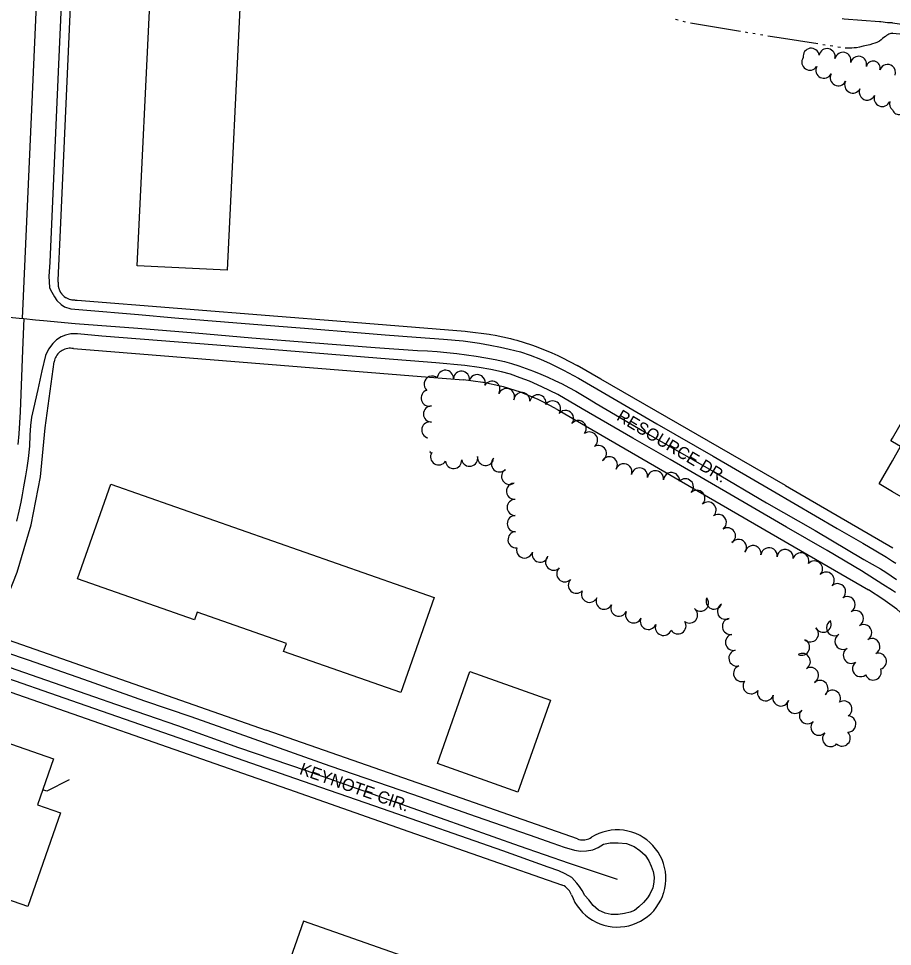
# Model space of a CAD drawing. Extents: x -25029 to 2274964, y -81170 to 687028.
# Drawn here: x -10828 to -9748, y -67406 to -66260 of the extents above; entities that cross this region are included whole.
import ezdxf

# ---------------------------------------------------------------- set-up
doc = ezdxf.new("R2010")
doc.units = 0
for name, color, linetype in [('81911BEA - RW_X_Fee_RW', 7, 'Continuous'), ('AP_X_Lights', 7, 'Continuous'), ('BD_X_Canopy', 7, 'Continuous'), ('BLDG', 7, 'Continuous'), ('GE_X_CL_2000', 7, 'Continuous'), ('PV_X_EOP', 7, 'Continuous'), ('ROAD', 7, 'Continuous'), ('ROAD-NAME', 7, 'Continuous'), ('TREES', 7, 'Continuous'), ('WALL', 7, 'Continuous'), ('WATER', 7, 'Continuous')]:
    doc.layers.add(name, color=color, linetype=linetype)

msp = doc.modelspace()

# ---------------------------------------------------------------- linework, layer by layer
at = {"layer": '81911BEA - RW_X_Fee_RW'}
for p, q in [((-10759.8, -66667.9), (-10320.1, -66703.1)), ((-10156, -66679.1), (-10137.6, -66688.8)), ((-10794.8, -66765.5), (-10783.6, -66684.1)), ((-10108.6, -66705.6), (-10137.6, -66688.8)), ((-10320.1, -66703.1), (-10278.1, -66706.5)), ((-9880.4, -66837.1), (-10108.6, -66705.6)), ((-9880.4, -66837.1), (-9747.9, -66913.8)), ((-10840.3, -67027.5), (-10521.7, -67138.9)), ((-10876.5, -67078.4), (-10542.9, -67195.1))]:
    msp.add_line(p, q, dxfattribs=at)
for points in [[(-10778.7, -66586), (-10778.6, -66583.3), (-10775.9, -66521.7), (-10761.1, -66190.2), (-10756.5, -66088.3)], [(-10778.7, -66586), (-10778.8, -66587.6), (-10778.8, -66588.9), (-10778.7, -66589.4), (-10778.7, -66589.8), (-10778.6, -66590.2), (-10778.6, -66590.7), (-10778.4, -66591.8), (-10778.2, -66592.4), (-10778.1, -66592.9), (-10778, -66593.4), (-10777.6, -66594.6), (-10777.4, -66595.1), (-10777.1, -66595.7), (-10776.4, -66597.1), (-10776.4, -66597.2), (-10775.3, -66599), (-10774.3, -66600.3), (-10774, -66600.7), (-10772.6, -66602.2), (-10771.9, -66602.8), (-10771.2, -66603.4), (-10769.6, -66604.6), (-10769.2, -66604.8), (-10768.4, -66605.3), (-10766.8, -66606.1), (-10765, -66606.7), (-10763.3, -66607.2), (-10762.9, -66607.3), (-10761.7, -66607.5), (-10760.8, -66607.6), (-10760, -66607.7), (-10758.3, -66607.8)], [(-10758.3, -66607.8), (-10757.5, -66607.9), (-10756.7, -66607.9), (-10755.9, -66608), (-10755, -66608.1), (-10507.4, -66627.8), (-10434.5, -66633.7), (-10276, -66646.4), (-10273.3, -66646.7)], [(-10273.3, -66646.7), (-10246.5, -66650), (-10244.4, -66650.3), (-10239.1, -66651.2), (-10220, -66655.5), (-10216, -66656.5), (-10212.4, -66657.5), (-10194.1, -66663.2), (-10188.2, -66665.3), (-10169, -66673), (-10161.5, -66676.4), (-10156, -66679.1)], [(-10759.8, -66667.9), (-10761.6, -66667.6), (-10763.3, -66667.5), (-10765.1, -66667.5), (-10766.9, -66667.7), (-10768.6, -66668), (-10770.4, -66668.5), (-10772, -66669.2), (-10773.6, -66670), (-10775.1, -66670.9), (-10776.6, -66672), (-10777.9, -66673.2), (-10779.1, -66674.5), (-10780.2, -66675.9), (-10781.2, -66677.4), (-10782, -66679), (-10782.7, -66680.6), (-10783.2, -66682.3), (-10783.6, -66684.1)], [(-10164.3, -66742), (-10181.7, -66732.7), (-10185.7, -66730.9), (-10204.8, -66722.9), (-10207.9, -66721.7), (-10228.7, -66715.2), (-10230.8, -66714.6), (-10253.2, -66709.7), (-10254.3, -66709.5), (-10278.1, -66706.5)], [(-10164.3, -66742), (-10160.7, -66744), (-9988.1, -66844), (-9869.6, -66912.7), (-9778, -66965.7)], [(-10851.8, -67000.3), (-10829.1, -66943.9), (-10812, -66885.6), (-10800.5, -66826), (-10794.8, -66765.5)], [(-9698.8, -67035.3), (-9712.4, -67019), (-9727.2, -67003.8), (-9743.1, -66989.8), (-9760.1, -66977.1), (-9778, -66965.7)], [(-10137.2, -67273.4), (-10323.2, -67208.4), (-10326, -67207.4), (-10521.7, -67138.9)], [(-10542.9, -67195.1), (-10494.1, -67212.1), (-10345.7, -67264), (-10157, -67330)], [(-10144.7, -67342.3), (-10142.8, -67347.1), (-10140.4, -67351.7), (-10137.7, -67356.1), (-10134.6, -67360.3), (-10131.1, -67364.1), (-10127.3, -67367.7), (-10123.2, -67370.9), (-10118.9, -67373.7), (-10114.3, -67376.2), (-10109.6, -67378.3), (-10104.7, -67379.9), (-10099.6, -67381.1), (-10094.5, -67381.9), (-10089.3, -67382.2), (-10084.1, -67382.1), (-10078.9, -67381.5), (-10073.9, -67380.5), (-10068.9, -67379), (-10064, -67377.1), (-10059.4, -67374.8), (-10054.9, -67372.2), (-10050.7, -67369.1), (-10046.8, -67365.7), (-10043.2, -67362), (-10040, -67357.9), (-10037.1, -67353.6), (-10034.5, -67349.1), (-10032.4, -67344.4), (-10031, -67340.2), (-10030.7, -67339.5), (-10029.4, -67334.4), (-10028.6, -67329.3), (-10028.2, -67324.1), (-10028.3, -67318.9), (-10028.8, -67313.8), (-10029.7, -67308.7), (-10031.1, -67303.7), (-10032.9, -67298.8), (-10035.2, -67294.1), (-10037.8, -67289.6), (-10040.8, -67285.4), (-10044.1, -67281.5), (-10047.8, -67277.8), (-10051.8, -67274.5), (-10056.1, -67271.5), (-10059.9, -67269.3), (-10060.6, -67268.9), (-10065.3, -67266.7), (-10070.2, -67265), (-10075.2, -67263.6), (-10080.3, -67262.7), (-10085.5, -67262.3), (-10090.7, -67262.3), (-10095.8, -67262.7), (-10100.9, -67263.6), (-10106, -67264.9), (-10110.8, -67266.7), (-10115.6, -67268.8), (-10120, -67271.4)], [(-10137.2, -67273.4), (-10135.5, -67273.9), (-10133.7, -67274.3), (-10132, -67274.5), (-10130.2, -67274.5), (-10128.4, -67274.4), (-10126.6, -67274.1), (-10124.9, -67273.7), (-10123.2, -67273.1), (-10121.6, -67272.4), (-10120, -67271.4)], [(-10144.7, -67342.3), (-10145.4, -67340.6), (-10146.2, -67339), (-10147.2, -67337.5), (-10148.3, -67336.1), (-10149.5, -67334.8), (-10150.8, -67333.6), (-10152.2, -67332.5), (-10153.8, -67331.5), (-10155.4, -67330.7), (-10157, -67330)]]:
    msp.add_lwpolyline(points, dxfattribs=at)
at = {"layer": 'AP_X_Lights'}
msp.add_line((-10821.1, -66630.8), (-10806.5, -66632.3), dxfattribs=at)
at = {"layer": 'BD_X_Canopy'}
msp.add_line((-10794.3, -65991.7), (-10823.2, -66630.8), dxfattribs=at)
at = {"layer": 'BLDG'}
for points in [[(-10553.2, -66221.4), (-10569.9, -66570.9), (-10681.1, -66565.6), (-10664.3, -66216)], [(-10355.6, -67092.6), (-10500.2, -67041.8), (-10496.8, -67032.1), (-10606.8, -66993.4), (-10610.2, -67003), (-10754.7, -66952.3), (-10713.6, -66835.2), (-10314.4, -66975.4)], [(-10170.8, -67102), (-10211, -67215.5), (-10310.4, -67180.4), (-10270.3, -67066.8)], [(-10784.4, -67174.6), (-10804.2, -67231.4), (-10775.9, -67241.3), (-10816.3, -67356.8), (-10932.2, -67316.3), (-10871.9, -67144)], [(-10523.4, -67510.6), (-10285.1, -67594.1), (-10237.6, -67458.4), (-10475.8, -67374.9)]]:
    msp.add_lwpolyline(points, close=True, dxfattribs=at)
for points in [[(-9748.4, -66778.3), (-9717.1, -66724.3), (-9682.4, -66744.3), (-9563.8, -66539.3), (-9520.4, -66564.4), (-9525.1, -66572.5), (-9481.1, -66598), (-9511.6, -66650.8), (-9486, -66665.7), (-9506.9, -66701.9), (-9532.7, -66687), (-9627.9, -66851.6), (-9677.5, -66822.9)], [(-9748.4, -66783), (-9750.4, -66781.8), (-9748.4, -66778.3)], [(-9748.4, -66806.3), (-9738.3, -66788.8), (-9748.4, -66783)], [(-9748.4, -66844.6), (-9764.9, -66835), (-9748.4, -66806.3)], [(-9677.5, -66822.9), (-9704.7, -66869.8), (-9748.4, -66844.6)]]:
    msp.add_lwpolyline(points, dxfattribs=at)
at = {"layer": 'GE_X_CL_2000'}
for points in [[(-10839.1, -66629.2), (-10827, -66630.2), (-10821.1, -66630.8)], [(-10821.1, -66630.8), (-10822.6, -66669.9), (-10825.7, -66746.1), (-10826.4, -66759.5), (-10827.3, -66772.9), (-10828.5, -66786.3)], [(-10806.5, -66632.3), (-10796.9, -66633.2), (-10757.5, -66636.8), (-10729.9, -66638.8), (-10680.4, -66642.5), (-10609.6, -66648.3), (-10539.3, -66654.5), (-10466.5, -66660.2), (-10387.2, -66666.3), (-10334.9, -66670.2), (-10322.5, -66670.8), (-10310.5, -66671.6), (-10298.5, -66672.7), (-10286.5, -66673.9), (-10274.5, -66675.5), (-10262.6, -66677.2), (-10250.7, -66679.2), (-10238.8, -66681.4), (-10227.5, -66683.7), (-10218.7, -66686.4), (-10209.6, -66689.3), (-10200.5, -66692.5), (-10191.5, -66695.9), (-10182.6, -66699.5), (-10173.8, -66703.3), (-10165.1, -66707.3), (-10156.4, -66711.5), (-10147.9, -66715.9), (-10139.5, -66720.5), (-10131.1, -66725.3), (-10122.9, -66730.3), (-10114.4, -66735.7), (-10047.5, -66774.6), (-9969.5, -66819.6), (-9903.7, -66858.3), (-9844, -66892.3), (-9783.8, -66928.3), (-9763.3, -66940), (-9756.5, -66944.1), (-9749.8, -66948.4), (-9743.3, -66952.8)], [(-10907.2, -67036), (-10857.3, -67055), (-10784.9, -67080), (-10733.8, -67097.9), (-10707.8, -67107), (-10631.4, -67133.4), (-10556.1, -67160.3), (-10472.5, -67188.7), (-10389.7, -67217.9), (-10307, -67247.3), (-10209.2, -67281.7), (-10147.6, -67303.3), (-10088.5, -67323.1)]]:
    msp.add_lwpolyline(points, dxfattribs=at)
at = {"layer": 'PV_X_EOP'}
for p, q in [((-10773.5, -66205.2), (-10778.6, -66325.9)), ((-10778.6, -66325.9), (-10789, -66560.9)), ((-10789, -66560.9), (-10790.2, -66578.7)), ((-10790.2, -66578.7), (-10789.9, -66584.9)), ((-10789.9, -66584.9), (-10789.2, -66592.8)), ((-10789.2, -66592.8), (-10786.5, -66598.3)), ((-10786.5, -66598.3), (-10783.2, -66603.8)), ((-10783.2, -66603.8), (-10780.1, -66608.6)), ((-10780.1, -66608.6), (-10775.1, -66613.5)), ((-10775.1, -66613.5), (-10770.9, -66616.4)), ((-10770.9, -66616.4), (-10763, -66618.6)), ((-10763, -66618.6), (-10748.1, -66619.8)), ((-10748.1, -66619.8), (-10679.3, -66625.7)), ((-10679.3, -66625.7), (-10634.5, -66629.7)), ((-10634.5, -66629.7), (-10537.6, -66637.8)), ((-10537.6, -66637.8), (-10464.3, -66643.4)), ((-10464.3, -66643.4), (-10414.3, -66647.6)), ((-10414.3, -66647.6), (-10374.9, -66650.7)), ((-10374.9, -66650.7), (-10336.5, -66653.7)), ((-10336.5, -66653.7), (-10302.6, -66656.1)), ((-10302.6, -66656.1), (-10278.7, -66658.4)), ((-10278.7, -66658.4), (-10258.4, -66661.3)), ((-10258.4, -66661.3), (-10245.1, -66663.5)), ((-10245.1, -66663.5), (-10232.2, -66665.9)), ((-10232.2, -66665.9), (-10221.5, -66668.6)), ((-10221.5, -66668.6), (-10207.5, -66672)), ((-10207.5, -66672), (-10195.6, -66676.1)), ((-10195.6, -66676.1), (-10183.1, -66680.7)), ((-10183.1, -66680.7), (-10171.2, -66686.1)), ((-10171.2, -66686.1), (-10154.8, -66694.3)), ((-10154.8, -66694.3), (-10136.1, -66704.5)), ((-10136.1, -66704.5), (-10098.7, -66726.1)), ((-10098.7, -66726.1), (-10039.3, -66760.8)), ((-10039.3, -66760.8), (-9969.6, -66800.7)), ((-9969.6, -66800.7), (-9896.7, -66843.1)), ((-9896.7, -66843.1), (-9816.8, -66890)), ((-9816.8, -66890), (-9785, -66908.3)), ((-9785, -66908.3), (-9768.9, -66917.6)), ((-9768.9, -66917.6), (-9755.9, -66925.6)), ((-9755.9, -66925.6), (-9748.4, -66930.3))]:
    msp.add_line(p, q, dxfattribs=at)
at = {"layer": 'ROAD'}
for points in [[(-9748.4, -66966.7), (-9760.1, -66959), (-9786.6, -66942.1), (-9829.1, -66917.3), (-9879.4, -66888.3), (-9926.4, -66860.7), (-9967, -66837.5), (-10022.8, -66805), (-10069.1, -66778.5), (-10131.4, -66742.3), (-10161.7, -66724.5), (-10181.3, -66714.9), (-10196.7, -66708), (-10208.1, -66703.8), (-10220.2, -66699.6), (-10231.3, -66696.7), (-10244.5, -66693.6), (-10258.8, -66691.1), (-10276.4, -66688.6), (-10312.2, -66685.3), (-10380.3, -66680.1), (-10466, -66673.1), (-10582.6, -66663.5), (-10724.6, -66652.3), (-10754.9, -66649.7), (-10763.1, -66649.7), (-10769.4, -66651.2), (-10775.1, -66653.2), (-10780.7, -66656.9), (-10785.4, -66661.4), (-10790.6, -66668.6), (-10794.1, -66676.5), (-10798.9, -66695.4), (-10803.8, -66718.5), (-10809.1, -66741.7), (-10811.4, -66752.6), (-10812.8, -66762.9), (-10813.5, -66774.7), (-10814.2, -66788.2), (-10815.9, -66803.4), (-10817.4, -66814.9), (-10819.1, -66825.1), (-10821.4, -66838.5), (-10823.2, -66848.3), (-10824.9, -66857.4), (-10827.3, -66868.7), (-10830, -66880.8)], [(-9748.4, -66930.3), (-9744.1, -66932.9)], [(-9744.5, -66969.2), (-9748.4, -66966.7)], [(-10843.8, -67042.7), (-10815.6, -67052.4), (-10747.5, -67076.1), (-10672.2, -67102.7), (-10614.8, -67122), (-10555.7, -67143.1), (-10443.1, -67182.9), (-10341.1, -67218.1), (-10262.6, -67245.8), (-10197.2, -67268.5), (-10167.6, -67278.5), (-10153.6, -67283.5), (-10141, -67287.2), (-10133.5, -67288.3), (-10126.2, -67288.1), (-10118.5, -67286.7), (-10111.9, -67284.1), (-10105.1, -67279.9), (-10097.1, -67278.3), (-10087, -67278), (-10076.7, -67279.1), (-10067.3, -67282.9), (-10060.5, -67287.7), (-10053.9, -67293.3), (-10049.3, -67300.4), (-10046.3, -67307.2), (-10043.7, -67313.4), (-10042.6, -67320.6), (-10042.9, -67326.7), (-10044.1, -67333.9), (-10047.8, -67341.4), (-10050.8, -67346.3), (-10055.8, -67351.9), (-10061.6, -67357.2), (-10066.9, -67361.6), (-10072.4, -67364), (-10079.3, -67365.6)], [(-10079.3, -67365.6), (-10087.1, -67366.7), (-10095.7, -67366.7), (-10103.2, -67365.2), (-10111.2, -67361.3), (-10117.9, -67355.6), (-10123.5, -67348.6), (-10128.2, -67343.3), (-10131.6, -67337), (-10134.7, -67332.3), (-10138.2, -67327.9), (-10144.3, -67321.2), (-10152.5, -67316.3), (-10160.4, -67312.7), (-10173.4, -67308.1), (-10229.5, -67288.2), (-10378.3, -67236.4), (-10486.4, -67198.7), (-10638.5, -67145.8), (-10744.1, -67109.2), (-10876.5, -67062.8)]]:
    msp.add_lwpolyline(points, dxfattribs=at)
at = {"layer": 'TREES'}
for centre, radius, start, end in [((-9848.7, -66306.9), 10, 8.8594, 188.8594), ((-9829.1, -66307.4), 10, 348.37, 168.37), ((-9850.3, -66314), 10, 146.5465, 326.5465), ((-9809.6, -66311.9), 10, 345.7457, 165.7457), ((-9790.2, -66316.8), 10, 345.7457, 165.7457), ((-9772.2, -66321.4), 8.61, 345.7457, 165.7457), ((-9833, -66324), 10, 152.917, 332.917), ((-9754.4, -66326.9), 10, 52.7142, 159.9136), ((-9754.4, -66326.9), 10, 339.9136, 52.7142), ((-9815.2, -66333.2), 10, 152.917, 332.917), ((-9797.4, -66342.3), 10, 152.917, 332.917), ((-9779.4, -66351), 10, 155.3655, 335.3655), ((-9761.1, -66358.9), 10, 158.2289, 338.2289), ((-9742.1, -66365.2), 10, 164.5768, 231.4012), ((-9740.4, -66370.5), 8.35, 197.989, 17.989), ((-10316.9, -66711.8), 10, 50.0766, 230.0766), ((-10300.5, -66704.5), 10, 357.7143, 177.7143), ((-10280.6, -66705.8), 10, 354.6882, 174.6882), ((-10261.1, -66710), 10, 341.3886, 161.3886), ((-10243, -66718.1), 10, 329.996, 149.996), ((-10320.5, -66729), 10, 106.679, 286.679), ((-10225.1, -66727.1), 10, 336.5197, 156.5197), ((-10206, -66732), 10, 355.0254, 175.0254), ((-10186.2, -66734.8), 10, 348.5829, 168.5829), ((-10168.1, -66742.4), 10, 326.146, 146.146), ((-10317.5, -66748.6), 10, 90.3538, 270.3538), ((-10152, -66754.2), 10, 321.4679, 141.468), ((-10319.7, -66768.4), 10, 77.0771, 257.0771), ((-10136.4, -66766.6), 10, 321.4679, 141.468), ((-10122.5, -66780.8), 10, 307.2718, 127.2718), ((-10111.5, -66797.5), 10, 299.7392, 119.7392), ((-10318.2, -66795.4), 1.3, 135.2614, 315.2614), ((-10308.8, -66801.5), 10, 148.4318, 328.4318), ((-10290.3, -66806), 10, 184.2281, 4.2281), ((-10270.5, -66803.2), 10, 191.9402, 11.9402), ((-10250.8, -66802.2), 10, 173.7955, 353.7955), ((-10233.6, -66810.2), 10, 136.2899, 316.2899), ((-10098, -66811.4), 10, 328.1094, 148.1094), ((-10221.1, -66825.6), 10, 122.4701, 302.4701), ((-10080.1, -66820), 10, 340.7826, 160.7827), ((-10060.8, -66825.2), 10, 348.9431, 168.9431), ((-10041.1, -66828.6), 10, 351.754, 171.754), ((-10021.3, -66830.9), 10, 355.115, 175.115), ((-10004.1, -66838.6), 10, 316.2903, 136.2903), ((-10215, -66844), 10, 94.1254, 274.1254), ((-9989.9, -66852.8), 10, 313.6455, 133.6455), ((-10214.2, -66864), 10, 90.2503, 270.2503), ((-9976.1, -66867.2), 10, 313.6455, 133.6455), ((-10214.1, -66884), 10, 90.2503, 270.2503), ((-9963.4, -66882.6), 10, 305.3773, 125.3773), ((-10213.2, -66903.9), 10, 94.9404, 274.9404), ((-9952.1, -66899.1), 10, 303.9503, 123.9503), ((-9938.5, -66913.4), 10, 323.2409, 143.2409), ((-10202.7, -66916.5), 10, 164.9238, 344.9238), ((-10183.4, -66921.7), 10, 164.7119, 344.7119), ((-9920.6, -66921), 10, 350.6141, 170.6141), ((-9900.8, -66923.7), 10, 353.7344, 173.7344), ((-9880.9, -66925.9), 10, 353.7344, 173.7344), ((-9861.5, -66930.1), 10, 341.794, 161.794), ((-10166.8, -66931.6), 10, 134.0378, 314.0378), ((-9844.7, -66940.1), 10, 316.6069, 136.6069), ((-10152.9, -66945.9), 10, 134.0378, 314.0378), ((-10138.7, -66960), 10, 136.5395, 316.5395), ((-9830.2, -66953.9), 10, 316.3096, 136.3096), ((-9816.2, -66968.1), 10, 312.6517, 132.6517), ((-10122.4, -66971.2), 10, 154.3907, 334.3907), ((-10104.4, -66979.8), 10, 154.3907, 334.3907), ((-9985.4, -66982.2), 10, 220.4391, 40.4391), ((-9968.6, -66979.6), 10, 157.7278, 337.7278), ((-9804.3, -66984.1), 10, 300.6382, 120.6382), ((-10086.3, -66988.3), 10, 155.2737, 335.2737), ((-9998.9, -66996.8), 10, 233.9496, 53.9496), ((-9954.6, -66992.2), 10, 117.9917, 297.9917), ((-10068, -66996.6), 10, 156.0397, 336.0397), ((-10049.8, -67004.7), 10, 156.0397, 336.0397), ((-9794.1, -67001.3), 10, 300.6382, 120.6382), ((-10031.2, -67012.1), 10, 160.3634, 340.3634), ((-10013.3, -67010.2), 10, 211.9804, 31.9804), ((-9948.4, -67010.9), 10, 99.1242, 279.1242), ((-9834, -67008.2), 10, 206.3796, 26.3796), ((-9819.8, -67012.4), 10, 121.0846, 301.0846), ((-9783.9, -67018.5), 10, 300.6382, 120.6382), ((-9944.6, -67030.5), 10, 102.2738, 282.2738), ((-9849.7, -67020), 10, 227.3091, 47.3091), ((-9809.5, -67029.5), 10, 121.0846, 301.0846), ((-9860.6, -67036.5), 10, 245.5366, 65.5366), ((-9773.8, -67035.7), 10, 300.6382, 120.6382), ((-9940.4, -67050.1), 10, 102.2738, 282.2738), ((-9859.7, -67054.2), 10, 300.1658, 120.1658), ((-9799.1, -67046.6), 10, 121.6201, 301.6201), ((-9765.8, -67053.9), 10, 286.6373, 106.6373), ((-9787.7, -67063), 10, 128.0765, 308.0765), ((-9934.6, -67069.1), 10, 111.468, 291.468), ((-9849.6, -67071.5), 10, 300.6969, 120.6969), ((-9772.2, -67067.2), 10, 201.5948, 21.5948), ((-9922.8, -67084.2), 10, 144.7296, 324.7296), ((-9837.9, -67087.6), 10, 311.3937, 131.3937), ((-9905.1, -67092.9), 10, 162.8758, 342.8758), ((-9822.5, -67099.8), 10, 331.9107, 151.9107), ((-9886.1, -67099.3), 10, 160.2762, 340.2762), ((-9868.5, -67108.4), 10, 144.7245, 324.7245), ((-9808.4, -67113), 10, 301.5651, 121.5651), ((-9853.3, -67121.3), 10, 134.9558, 314.9558), ((-9803.4, -67131.5), 10, 268.7605, 88.7605), ((-9839.2, -67135.4), 10, 134.9558, 314.9558), ((-9824.7, -67149.3), 10, 137.381, 317.381), ((-9810.5, -67148.8), 10, 226.4434, 46.4434)]:
    msp.add_arc(centre, radius, start, end, dxfattribs=at)
at = {"layer": 'WALL'}
msp.add_lwpolyline([(-10765.1, -67200.5), (-10792.5, -67214.5), (-10797.8, -67212.8)], dxfattribs=at)
at = {"layer": 'WATER'}
for p, q in [((-10013, -66262.3), (-10016.1, -66261.5)), ((-10003.9, -66264.6), (-10007, -66263.8)), ((-9936.2, -66276.2), (-9997.9, -66266)), ((-9926.9, -66277.7), (-9930, -66277.2)), ((-9917.7, -66279.2), (-9920.8, -66278.7)), ((-9908.4, -66280.8), (-9911.5, -66280.3)), ((-9831.3, -66293), (-9834.4, -66292.5)), ((-9822, -66294.4), (-9825.1, -66293.9)), ((-9812.7, -66295.8), (-9815.8, -66295.4))]:
    msp.add_line(p, q, dxfattribs=at)
for points in [[(-9748.4, -66265.6), (-9749.3, -66265.6), (-9750.6, -66265.6), (-9752.4, -66265.5), (-9754.6, -66265.4), (-9757.2, -66265.1), (-9760, -66264.8), (-9762.9, -66264.3), (-9764.4, -66264.1), (-9808, -66260.9), (-9810.6, -66260.5)], [(-9748.4, -66265.6), (-9733.8, -66267.7), (-9722.7, -66271.1), (-9708.2, -66279.6), (-9690.8, -66288)], [(-9748.4, -66278.3), (-9748.7, -66278.4), (-9749.1, -66278.5), (-9749.7, -66278.6), (-9750.5, -66278.9), (-9751.5, -66279.2), (-9752.7, -66279.7), (-9754, -66280.4), (-9755.5, -66281.2), (-9757.1, -66282.3), (-9758.8, -66283.6), (-9760.6, -66285), (-9762.4, -66286.6), (-9764.2, -66288), (-9766, -66289.1), (-9767.8, -66289.9), (-9770.1, -66290.7), (-9772.9, -66291.6), (-9776.2, -66292.5), (-9780.2, -66293.5), (-9784.5, -66294.5), (-9788.9, -66295.4), (-9792.8, -66296.2), (-9795.8, -66296.6), (-9798.4, -66296.9), (-9801, -66297), (-9804.4, -66297), (-9806, -66296.9), (-9806.6, -66296.8)], [(-9748.4, -66278.3), (-9739.2, -66279.1), (-9731.2, -66282.8), (-9715.6, -66296.7), (-9706.7, -66305), (-9696.2, -66309.4)], [(-9840.5, -66291.5), (-9888.3, -66284.1), (-9902.3, -66281.8)]]:
    msp.add_lwpolyline(points, dxfattribs=at)

# ---------------------------------------------------------------- texts
at = {"layer": 'ROAD-NAME'}
for s, height, rotation, p in [('RESOURCE DR.', 14.99, 329.0371, (-10090.2, -66755.2)), ('KEYNOTE CIR.', 15, 340.6167, (-10481.7, -67193))]:
    msp.add_text(s, height=height, rotation=rotation, dxfattribs=at).set_placement(p)

doc.saveas('drawing.dxf')
